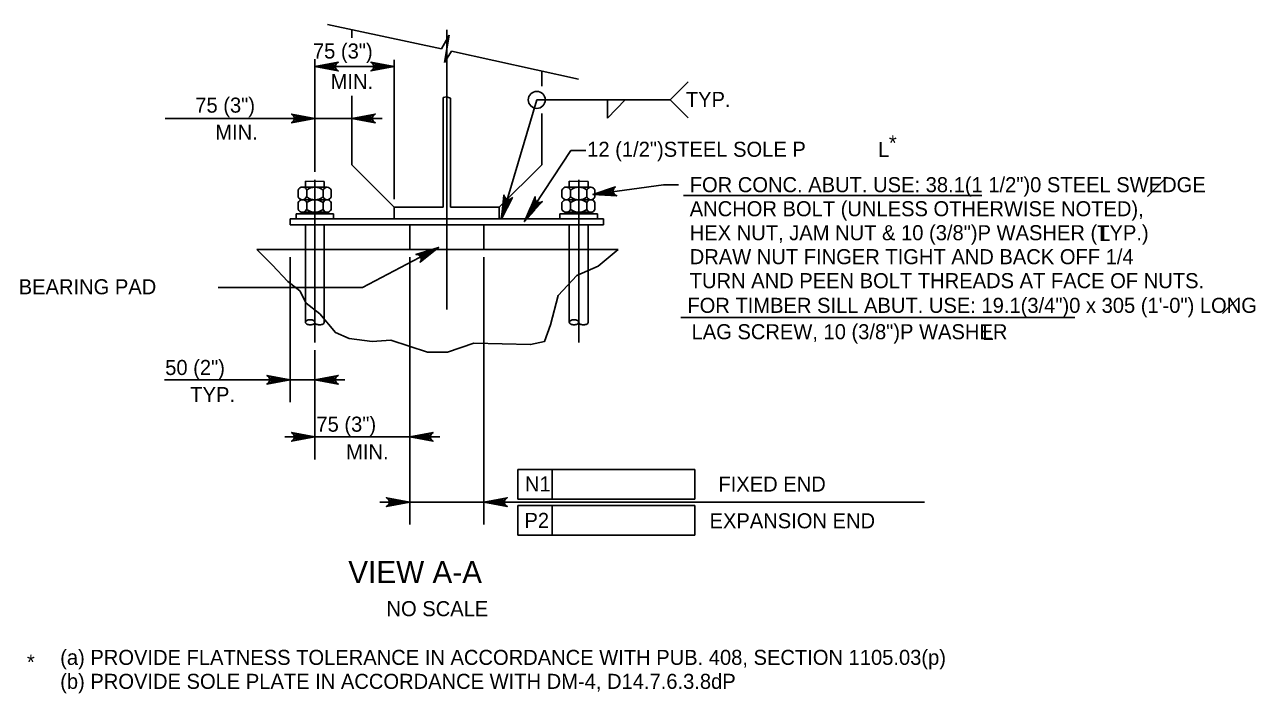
# Model space of a CAD drawing. Extents: x 638175 to 640495, y 294277 to 298435.
# Drawn here: x 638762.6 to 639007.9, y 294482.6 to 294616 of the extents above; entities that cross this region are included whole.
import ezdxf

# ---------------------------------------------------------------- set-up
doc = ezdxf.new("R2010")
doc.units = 0
for name, color, linetype in [('3', 7, 'Continuous'), ('4', 7, 'Continuous'), ('8', 7, 'Continuous')]:
    doc.layers.add(name, color=color, linetype=linetype)

msp = doc.modelspace()

# ---------------------------------------------------------------- linework, layer by layer
at = {"layer": '3'}
for p, q in [((638827.8, 294613.34), (638827.8, 294614.93)), ((638846.71, 294559.16), (638846.71, 294614.91)), ((638865.63, 294603.71), (638865.63, 294606.73)), ((638827.8, 294588.04), (638827.8, 294601.75)), ((638846.01, 294579.6), (638846.01, 294601.45)), ((638847.42, 294579.6), (638847.42, 294601.33)), ((638865.63, 294588.04), (638865.63, 294598.24)), ((638822.29, 294584.71), (638818.54, 294584.72)), ((638818.54, 294583.56), (638818.54, 294584.72)), ((638820.42, 294552.59), (638820.42, 294585.03)), ((638822.29, 294583.55), (638822.29, 294584.71)), ((638871.13, 294583.56), (638871.13, 294584.72)), ((638874.88, 294584.71), (638871.13, 294584.72)), ((638873.01, 294552.59), (638873.01, 294585.03)), ((638874.88, 294583.55), (638874.88, 294584.71)), ((638817.08, 294582.98), (638817.08, 294581.64)), ((638822.89, 294583.55), (638817.91, 294583.56)), ((638818.78, 294581.64), (638818.78, 294582.98)), ((638822.06, 294581.63), (638822.07, 294582.97)), ((638823.65, 294582.97), (638823.64, 294581.63)), ((638869.67, 294582.98), (638869.67, 294581.64)), ((638875.47, 294583.55), (638870.5, 294583.56)), ((638871.37, 294581.64), (638871.37, 294582.98)), ((638874.65, 294581.63), (638874.65, 294582.97)), ((638876.23, 294582.97), (638876.23, 294581.63)), ((638817.08, 294580.48), (638817.08, 294579.14)), ((638822.88, 294581.05), (638817.9, 294581.06)), ((638818.78, 294579.14), (638818.78, 294580.48)), ((638822.06, 294579.13), (638822.06, 294580.47)), ((638823.64, 294580.47), (638823.64, 294579.13)), ((638836.24, 294577.25), (638836.24, 294579.6)), ((638836.24, 294579.6), (638846.01, 294579.6)), ((638847.42, 294579.6), (638857.18, 294579.6)), ((638857.18, 294577.25), (638857.18, 294579.6)), ((638869.67, 294580.48), (638869.66, 294579.14)), ((638875.47, 294581.05), (638870.49, 294581.06)), ((638871.36, 294579.14), (638871.37, 294580.48)), ((638874.65, 294579.13), (638874.65, 294580.47)), ((638876.23, 294580.47), (638876.23, 294579.13)), ((638815.5, 294577.25), (638877.93, 294577.25)), ((638815.5, 294576.07), (638815.5, 294577.25)), ((638816.68, 294578.24), (638824.16, 294578.24)), ((638816.68, 294577.25), (638816.68, 294578.24)), ((638822.88, 294578.55), (638817.9, 294578.56)), ((638818.54, 294578.24), (638818.54, 294578.56)), ((638822.29, 294578.24), (638822.29, 294578.55)), ((638824.16, 294577.25), (638824.16, 294578.24)), ((638869.27, 294578.24), (638876.75, 294578.24)), ((638869.27, 294577.25), (638869.27, 294578.24)), ((638875.46, 294578.55), (638870.48, 294578.56)), ((638871.13, 294578.24), (638871.13, 294578.56)), ((638874.88, 294578.24), (638874.88, 294578.55)), ((638876.75, 294577.25), (638876.75, 294578.24)), ((638877.93, 294576.07), (638877.93, 294577.25)), ((638815.5, 294576.07), (638877.93, 294576.07)), ((638818.54, 294571.15), (638818.54, 294576.07)), ((638822.29, 294571.15), (638822.29, 294576.07)), ((638839.33, 294571.15), (638839.33, 294576.07)), ((638854.1, 294571.15), (638854.1, 294576.07)), ((638871.13, 294571.15), (638871.13, 294576.07)), ((638874.88, 294571.15), (638874.88, 294576.07)), ((638808.87, 294571.15), (638880.88, 294571.15)), ((638818.54, 294556.6), (638818.54, 294571.15)), ((638822.29, 294556.6), (638822.29, 294571.15)), ((638871.13, 294556.6), (638871.13, 294571.15)), ((638874.88, 294556.6), (638874.88, 294571.15))]:
    msp.add_line(p, q, dxfattribs=at)
for points in [[(638846.01, 294601.45), (638846.66, 294601.57), (638847.42, 294601.33)], [(638808.87, 294571.15), (638811.93, 294568.09), (638815, 294564.72), (638817.45, 294562.88), (638818.67, 294560.43), (638821.43, 294558.28), (638824.5, 294554.61), (638827.26, 294553.38), (638831.85, 294552.77), (638835.53, 294553.08), (638842.88, 294550.63), (638846.87, 294550.63), (638852.08, 294552.46), (638863.42, 294552.16), (638866.17, 294552.77), (638867.4, 294556.14), (638868.93, 294561.96), (638872.61, 294565.94), (638876.9, 294567.78), (638880.88, 294571.15)]]:
    msp.add_lwpolyline(points, dxfattribs=at)
for centre, radius, start, end in [((638817.93, 294582.65), 0.912, 88.0545, 158.5946), ((638817.93, 294581.97), 0.912, 201.1685, 271.7086), ((638817.93, 294582.65), 0.912, 21.1685, 88.0545), ((638817.93, 294581.97), 0.912, 271.7086, 338.5946), ((638820.42, 294580.94), 2.61, 50.9315, 128.8315), ((638820.43, 294583.66), 2.61, 230.9315, 308.8315), ((638822.86, 294582.72), 0.829, 17.3333, 162.4297), ((638822.85, 294581.88), 0.829, 197.3333, 342.4297), ((638870.52, 294582.65), 0.912, 88.0545, 158.5946), ((638870.52, 294581.97), 0.912, 201.1685, 271.7086), ((638870.52, 294582.65), 0.912, 21.1685, 88.0545), ((638870.52, 294581.97), 0.912, 271.7086, 338.5946), ((638873.01, 294580.94), 2.61, 50.9315, 128.8315), ((638873.01, 294583.66), 2.61, 230.9315, 308.8315), ((638875.44, 294582.72), 0.829, 17.3333, 162.4297), ((638875.44, 294581.88), 0.829, 197.3333, 342.4297), ((638817.93, 294580.15), 0.912, 88.0545, 158.5946), ((638817.93, 294579.47), 0.912, 201.1685, 271.7086), ((638817.93, 294579.47), 0.912, 271.7086, 338.5946), ((638817.93, 294580.15), 0.912, 21.1685, 88.0545), ((638820.41, 294578.44), 2.61, 50.9315, 128.8315), ((638820.42, 294581.16), 2.61, 230.9315, 308.8315), ((638822.85, 294580.22), 0.829, 17.3333, 162.4297), ((638822.85, 294579.38), 0.829, 197.3333, 342.4297), ((638870.51, 294579.47), 0.912, 201.1685, 271.7086), ((638870.52, 294580.15), 0.912, 88.0545, 158.5946), ((638870.51, 294579.47), 0.912, 271.7086, 338.5946), ((638870.52, 294580.15), 0.912, 21.1685, 88.0545), ((638873.01, 294581.16), 2.61, 230.9315, 308.8315), ((638873, 294578.44), 2.61, 50.9315, 128.8315), ((638875.44, 294579.38), 0.829, 197.3333, 342.4297), ((638875.44, 294580.22), 0.829, 17.3333, 162.4297), ((638819.35, 294555.99), 1.12, 102.4157, 117.9903), ((638819.48, 294555.37), 1.75, 90, 102.4157), ((638819.48, 294555.37), 1.75, 77.5843, 90), ((638819.62, 294555.99), 1.12, 62.0097, 77.5843), ((638871.93, 294555.99), 1.12, 102.4157, 117.9903), ((638872.07, 294555.37), 1.75, 90, 102.4157), ((638872.07, 294555.37), 1.75, 77.5843, 90), ((638872.21, 294555.99), 1.12, 62.0097, 77.5843), ((638818.83, 294556.63), 0.278, 142.0693, 180), ((638818.83, 294556.63), 0.278, 180, 217.9307), ((638819.14, 294556.38), 0.674, 117.9903, 142.0693), ((638819.14, 294556.87), 0.674, 217.9307, 242.0097), ((638819.35, 294557.26), 1.12, 242.0097, 257.5843), ((638819.48, 294557.88), 1.75, 257.5843, 270), ((638819.48, 294557.88), 1.75, 270, 282.4157), ((638819.62, 294557.26), 1.12, 282.4157, 297.9903), ((638819.83, 294556.38), 0.674, 37.9307, 62.0097), ((638819.83, 294556.87), 0.674, 297.9903, 322.0693), ((638820.14, 294556.63), 0.278, 0, 37.9307), ((638820.14, 294556.63), 0.278, 322.0693, 0), ((638820.7, 294556.61), 0.278, 180, 217.9307), ((638821.01, 294556.85), 0.674, 217.9307, 242.0097), ((638821.22, 294557.24), 1.12, 242.0097, 257.5843), ((638821.36, 294557.86), 1.75, 257.5843, 270), ((638821.36, 294557.86), 1.75, 270, 282.4157), ((638821.49, 294557.24), 1.12, 282.4157, 297.9903), ((638821.7, 294556.85), 0.674, 297.9903, 322.0693), ((638822.01, 294556.61), 0.278, 322.0693, 360), ((638822.01, 294556.61), 0.278, 360, 1.757), ((638871.41, 294556.63), 0.278, 142.0693, 180), ((638871.41, 294556.63), 0.278, 180, 217.9307), ((638871.73, 294556.38), 0.674, 117.9903, 142.0693), ((638871.73, 294556.87), 0.674, 217.9307, 242.0097), ((638871.93, 294557.26), 1.12, 242.0097, 257.5843), ((638872.07, 294557.88), 1.75, 257.5843, 270), ((638872.07, 294557.88), 1.75, 270, 282.4157), ((638872.21, 294557.26), 1.12, 282.4157, 297.9903), ((638872.42, 294556.38), 0.674, 37.9307, 62.0097), ((638872.42, 294556.87), 0.674, 297.9903, 322.0693), ((638872.73, 294556.63), 0.278, 0, 37.9307), ((638872.73, 294556.63), 0.278, 322.0693, 0), ((638873.28, 294556.61), 0.278, 180, 217.9307), ((638873.6, 294556.85), 0.674, 217.9307, 242.0097), ((638873.81, 294557.24), 1.12, 242.0097, 257.5843), ((638873.94, 294557.86), 1.75, 257.5843, 270), ((638873.94, 294557.86), 1.75, 270, 282.4157), ((638874.08, 294557.24), 1.12, 282.4157, 297.9903), ((638874.29, 294556.85), 0.674, 297.9903, 322.0693), ((638874.6, 294556.61), 0.278, 322.0693, 360), ((638874.6, 294556.61), 0.278, 360, 1.757)]:
    msp.add_arc(centre, radius, start, end, dxfattribs=at)
at = {"layer": '4'}
for p, q in [((638822.96, 294615.96), (638845.65, 294611.13)), ((638845.65, 294611.13), (638847.15, 294613.88)), ((638847.15, 294613.88), (638846.28, 294608.42)), ((638820.42, 294586.59), (638820.42, 294609.05)), ((638836.24, 294581.16), (638836.24, 294608.92)), ((638846.28, 294608.42), (638847.65, 294610.7)), ((638847.65, 294610.7), (638872.96, 294605.11)), ((638820.42, 294607.59), (638836.24, 294607.59)), ((638891.21, 294600.96), (638894.82, 294604.54)), ((638857.63, 294577.25), (638864.64, 294600.96)), ((638864.64, 294600.96), (638891.21, 294600.96)), ((638878.74, 294597.29), (638882.27, 294600.96)), ((638878.74, 294600.96), (638878.74, 294597.29)), ((638891.21, 294600.96), (638894.82, 294597.38)), ((638790.59, 294597.26), (638833.8, 294597.26)), ((638862.49, 294577.25), (638871.42, 294590.87)), ((638871.42, 294590.87), (638874.42, 294590.87)), ((638875.83, 294582.07), (638889.88, 294584.05)), ((638889.88, 294584.05), (638892.88, 294584.05)), ((638986.37, 294581.71), (638990.22, 294585.55)), ((638893.89, 294581.89), (638953.37, 294581.89)), ((638815.5, 294569.59), (638815.5, 294540.67)), ((638845.08, 294571.55), (638829.88, 294563.55)), ((638839.33, 294569.59), (638839.33, 294516.28)), ((638854.1, 294569.59), (638854.1, 294516.28)), ((638829.88, 294563.55), (638801.12, 294563.55)), ((639001.34, 294558.34), (639004.39, 294561.39)), ((638893.35, 294557.59), (638971.91, 294557.59)), ((638820.42, 294551.03), (638820.42, 294529.26)), ((638826.39, 294545.17), (638790.44, 294545.17)), ((638814.45, 294533.76), (638845.33, 294533.76)), ((638860.85, 294527.29), (638896.15, 294527.29)), ((638860.85, 294521.39), (638860.85, 294527.29)), ((638867.74, 294521.39), (638867.74, 294527.29)), ((638896.15, 294527.29), (638896.15, 294521.39)), ((638833.36, 294520.77), (638941.96, 294520.77)), ((638896.15, 294521.39), (638860.85, 294521.39)), ((638860.85, 294520.11), (638896.15, 294520.11)), ((638860.85, 294514.2), (638860.85, 294520.11)), ((638867.74, 294514.2), (638867.74, 294520.11)), ((638896.15, 294520.11), (638896.15, 294514.2)), ((638896.15, 294514.2), (638860.85, 294514.2))]:
    msp.add_line(p, q, dxfattribs=at)
for points in [[(638820.42, 294607.59), (638825.08, 294608.46), (638824.72, 294608.22), (638824.54, 294607.9), (638824.48, 294607.59), (638824.54, 294607.28), (638824.72, 294606.97), (638825.08, 294606.72), (638820.42, 294607.59), (638824.72, 294606.97), (638824.54, 294607.28), (638820.42, 294607.59), (638824.48, 294607.59), (638824.54, 294607.9), (638820.42, 294607.59), (638824.72, 294608.22)], [(638836.24, 294607.59), (638831.58, 294606.72), (638831.94, 294606.97), (638832.13, 294607.28), (638832.18, 294607.59), (638832.13, 294607.9), (638831.94, 294608.22), (638831.58, 294608.46), (638836.24, 294607.59), (638831.94, 294608.22), (638832.13, 294607.9), (638836.24, 294607.59), (638832.18, 294607.59), (638832.13, 294607.28), (638836.24, 294607.59), (638831.94, 294606.97)], [(638820.42, 294597.26), (638815.76, 294596.39), (638816.12, 294596.63), (638816.3, 294596.95), (638816.36, 294597.26), (638816.3, 294597.57), (638816.12, 294597.88), (638815.76, 294598.13), (638820.42, 294597.26), (638816.12, 294597.88), (638816.3, 294597.57), (638820.42, 294597.26), (638816.36, 294597.26), (638816.3, 294596.95), (638820.42, 294597.26), (638816.12, 294596.63)], [(638827.8, 294597.26), (638832.46, 294598.13), (638832.11, 294597.88), (638831.92, 294597.57), (638831.87, 294597.26), (638831.92, 294596.95), (638832.11, 294596.63), (638832.46, 294596.39), (638827.8, 294597.26), (638832.11, 294596.63), (638831.92, 294596.95), (638827.8, 294597.26), (638831.87, 294597.26), (638831.92, 294597.57), (638827.8, 294597.26), (638832.11, 294597.88)], [(638857.63, 294577.25), (638858.11, 294581.97), (638858.25, 294581.56), (638858.49, 294581.29), (638858.78, 294581.15), (638859.09, 294581.11), (638859.45, 294581.2), (638859.79, 294581.47), (638857.63, 294577.25), (638859.45, 294581.2), (638859.09, 294581.11), (638857.63, 294577.25), (638858.78, 294581.15), (638858.49, 294581.29), (638857.63, 294577.25), (638858.25, 294581.56)], [(638862.49, 294577.25), (638864.31, 294581.63), (638864.32, 294581.19), (638864.48, 294580.87), (638864.72, 294580.65), (638865.01, 294580.52), (638865.37, 294580.51), (638865.77, 294580.67), (638862.49, 294577.25), (638865.37, 294580.51), (638865.01, 294580.52), (638862.49, 294577.25), (638864.72, 294580.65), (638864.48, 294580.87), (638862.49, 294577.25), (638864.32, 294581.19)], [(638875.83, 294582.07), (638880.32, 294583.59), (638880, 294583.29), (638879.86, 294582.96), (638879.85, 294582.64), (638879.95, 294582.34), (638880.18, 294582.05), (638880.57, 294581.86), (638875.83, 294582.07), (638880.18, 294582.05), (638879.95, 294582.34), (638875.83, 294582.07), (638879.85, 294582.64), (638879.86, 294582.96), (638875.83, 294582.07), (638880, 294583.29)], [(638845.08, 294571.55), (638841.37, 294568.61), (638841.57, 294569), (638841.58, 294569.36), (638841.49, 294569.66), (638841.29, 294569.91), (638840.98, 294570.1), (638840.55, 294570.15), (638845.08, 294571.55), (638840.98, 294570.1), (638841.29, 294569.91), (638845.08, 294571.55), (638841.49, 294569.66), (638841.58, 294569.36), (638845.08, 294571.55), (638841.57, 294569)], [(638815.5, 294545.17), (638810.84, 294544.29), (638811.2, 294544.54), (638811.38, 294544.85), (638811.44, 294545.17), (638811.38, 294545.48), (638811.2, 294545.79), (638810.84, 294546.04), (638815.5, 294545.17), (638811.2, 294545.79), (638811.38, 294545.48), (638815.5, 294545.17), (638811.44, 294545.17), (638811.38, 294544.85), (638815.5, 294545.17), (638811.2, 294544.54)], [(638820.42, 294545.17), (638825.08, 294546.04), (638824.72, 294545.79), (638824.54, 294545.48), (638824.48, 294545.17), (638824.54, 294544.85), (638824.72, 294544.54), (638825.08, 294544.29), (638820.42, 294545.17), (638824.72, 294544.54), (638824.54, 294544.85), (638820.42, 294545.17), (638824.48, 294545.17), (638824.54, 294545.48), (638820.42, 294545.17), (638824.72, 294545.79)], [(638820.42, 294533.76), (638815.76, 294532.89), (638816.12, 294533.14), (638816.3, 294533.45), (638816.36, 294533.76), (638816.3, 294534.07), (638816.12, 294534.39), (638815.76, 294534.63), (638820.42, 294533.76), (638816.12, 294534.39), (638816.3, 294534.07), (638820.42, 294533.76), (638816.36, 294533.76), (638816.3, 294533.45), (638820.42, 294533.76), (638816.12, 294533.14)], [(638839.33, 294533.76), (638843.99, 294534.63), (638843.63, 294534.39), (638843.45, 294534.07), (638843.4, 294533.76), (638843.45, 294533.45), (638843.63, 294533.14), (638843.99, 294532.89), (638839.33, 294533.76), (638843.63, 294533.14), (638843.45, 294533.45), (638839.33, 294533.76), (638843.4, 294533.76), (638843.45, 294534.07), (638839.33, 294533.76), (638843.63, 294534.39)], [(638839.33, 294520.77), (638834.67, 294519.9), (638835.03, 294520.15), (638835.22, 294520.46), (638835.27, 294520.77), (638835.22, 294521.09), (638835.03, 294521.4), (638834.67, 294521.65), (638839.33, 294520.77), (638835.03, 294521.4), (638835.22, 294521.09), (638839.33, 294520.77), (638835.27, 294520.77), (638835.22, 294520.46), (638839.33, 294520.77), (638835.03, 294520.15)], [(638854.1, 294520.77), (638858.76, 294521.65), (638858.4, 294521.4), (638858.21, 294521.09), (638858.16, 294520.77), (638858.21, 294520.46), (638858.4, 294520.15), (638858.76, 294519.9), (638854.1, 294520.77), (638858.4, 294520.15), (638858.21, 294520.46), (638854.1, 294520.77), (638858.16, 294520.77), (638858.21, 294521.09), (638854.1, 294520.77), (638858.4, 294521.4)]]:
    msp.add_lwpolyline(points, dxfattribs=at)
for points in [[(638823.42, 294608.09), (638823.42, 294607.09), (638820.42, 294607.59)], [(638833.24, 294608.09), (638833.24, 294607.09), (638836.24, 294607.59)], [(638817.42, 294597.76), (638817.42, 294596.76), (638820.42, 294597.26)], [(638830.8, 294597.76), (638830.8, 294596.76), (638827.8, 294597.26)], [(638878.88, 294582), (638878.75, 294582.99), (638875.84, 294582.07)], [(638858.96, 294580), (638858.01, 294580.31), (638857.56, 294577.3)], [(638863.39, 294579.47), (638864.22, 294578.93), (638862.17, 294576.69)], [(638812.5, 294545.67), (638812.5, 294544.67), (638815.5, 294545.17)], [(638823.42, 294545.67), (638823.42, 294544.67), (638820.42, 294545.17)], [(638817.42, 294534.26), (638817.42, 294533.26), (638820.42, 294533.76)], [(638842.33, 294534.26), (638842.33, 294533.26), (638839.33, 294533.76)], [(638836.33, 294521.27), (638836.33, 294520.27), (638839.33, 294520.77)], [(638857.1, 294521.27), (638857.1, 294520.27), (638854.1, 294520.77)]]:
    msp.add_lwpolyline(points, close=True, dxfattribs=at)
msp.add_circle((638864.64, 294600.96), 1.69, dxfattribs=at)
for centre in [(638820.7, 294556.63), (638873.28, 294556.63)]:
    msp.add_arc(centre, 0.278, 180, 182.0078, dxfattribs=at)
at = {"layer": '8'}
for p, q in [((638836.24, 294579.6), (638827.8, 294588.04)), ((638857.18, 294579.6), (638865.63, 294588.04))]:
    msp.add_line(p, q, dxfattribs=at)

# ---------------------------------------------------------------- texts
at = {"layer": '4'}
for s, height, p in [('75 (3")', 3, (638820.03, 294609.2)), ('MIN.', 3, (638823.56, 294603.1)), ('75 (3")', 3, (638796.58, 294598.41)), ('TYP.', 3, (638894.35, 294599.56)), ('MIN.', 3, (638800.56, 294593.02)), ('*', 3, (638934.83, 294590.88)), ('12 (1/2")STEEL SOLE P', 3, (638874.7, 294589.61)), ('L', 3, (638932.66, 294589.58)), ('FOR CONC. ABUT. USE: 38.1(1 1/2")0 STEEL SWEDGE', 3, (638895.13, 294582.55)), ('ANCHOR BOLT (UNLESS OTHERWISE NOTED), ', 3, (638895.13, 294577.76)), ('HEX NUT, JAM NUT & 10 (3/8")P WASHER (TYP.)', 3, (638895.13, 294572.98)), ('L', 3, (638976.74, 294572.82)), ('DRAW NUT FINGER TIGHT AND BACK OFF 1/4', 3, (638895.13, 294568.2)), ('ELASTOMERIC BEARING PAD', 3, (638731.51, 294562.2)), ('TURN AND PEEN BOLT THREADS AT FACE OF NUTS.', 3, (638895.13, 294563.42)), ('FOR TIMBER SILL ABUT. USE: 19.1(3/4")0 x 305 (1\'-0") LONG ', 3, (638894.66, 294558.5)), ('LAG SCREW, 10 (3/8")P WASHER', 3, (638895.5, 294553.24)), ('L', 3, (638953.47, 294553.11)), ('50 (2")', 3, (638790.58, 294546.11)), ('TYP.', 3, (638795.58, 294540.7)), ('75 (3")', 3, (638820.72, 294534.81)), ('MIN.', 3, (638826.65, 294529.27)), ('N1', 3, (638862.28, 294522.89)), ('FIXED END', 3, (638900.85, 294522.87)), ('P2', 3, (638862.19, 294515.63)), ('EXPANSION END', 3, (638899.08, 294515.55)), ('VIEW A-A', 4.429, (638827.07, 294504.62)), ('NO SCALE', 3, (638834.69, 294498.03)), ('(a) PROVIDE FLATNESS TOLERANCE IN ACCORDANCE WITH PUB. 408, SECTION 1105.03(p)', 3, (638769.65, 294488.32)), ('*', 3, (638763.02, 294487.39)), ('(b) PROVIDE SOLE PLATE IN ACCORDANCE WITH DM-4, D14.7.6.3.8dP', 3, (638769.65, 294483.54))]:
    msp.add_text(s, height=height, dxfattribs=at).set_placement(p)

doc.saveas('drawing.dxf')
